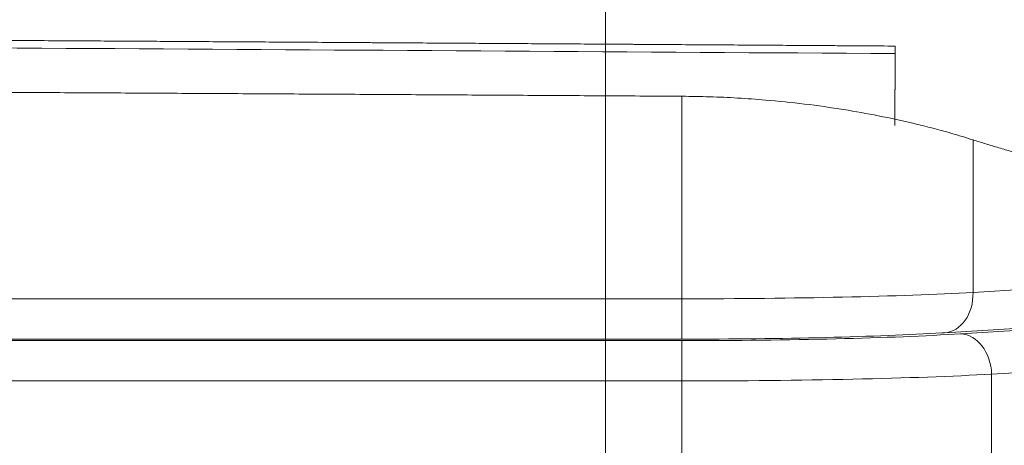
# Model space of a CAD drawing. Header units: millimetres. Extents: x -10 to 594, y 0 to 420.
# Tile 516 of 656: x 269.62 to 275.71, y 291.9 to 294.54. Entities that reach past the tile are written whole.
import ezdxf

# ---------------------------------------------------------------- set-up
doc = ezdxf.new("R2010")
doc.units = ezdxf.units.MM
doc.layers.add('1', color=7, linetype='Continuous', true_color=0xffffff)
doc.layers.add('2', color=7, linetype='Continuous', true_color=0xffffff)
doc.styles.add('Calibri', font='txt')
doc.dimstyles.get("Standard").update_dxf_attribs({"dimtxt": 0.18, "dimasz": 0.18, "dimexe": 0.18, "dimexo": 0.0625, "dimgap": 0.09, "dimtad": 0, "dimtih": 1, "dimtoh": 1, "dimdec": 4, "dimzin": 0, "dimdsep": 46, "dimtxsty": 'Standard', "dimcen": 0.09, "dimadec": 0, "dimazin": 0, "dimtfac": 1, "dimtdec": 4, "dimtofl": 0, "dimtmove": 0, "dimatfit": 3, "dimfxl": 0, "dimtolj": 1, "dimtzin": 0, "dimarcsym": 0})

# ---------------------------------------------------------------- blocks, each defined once
blk = doc.blocks.new('_U10')
at = {"layer": '1', "color": 18, "lineweight": 13}
for p, q in [((161.9663, 284.5429), (161.9663, 340.2667)), ((273.2421, 290.2404), (273.2421, 340.2667)), ((161.9663, 338.2667), (192.3081, 338.2667)), ((273.2421, 338.2667), (242.9002, 338.2667))]:
    blk.add_line(p, q, dxfattribs=at)
at = {"layer": '1', "color": 18}
for points in [[(161.9663, 338.2667), (165.4663, 339.2045), (165.4663, 337.3288)], [(273.2421, 338.2667), (269.7421, 337.3288), (269.7421, 339.2045)]]:
    blk.add_solid(points, dxfattribs=at)
at = {"layer": '1', "color": 18, "linetype": 'Continuous', "lineweight": 13, "char_height": 3.5, "attachment_point": 7, "line_spacing_factor": 1.399613, "style": 'Calibri'}
for s, insert in [('\\fCalibri|b0|i0;\\W1.0000;2.2', (193.9936, 335.2695)), ('\\fCalibri|b0|i0;\\W1.0000;LIFT POINT SPAN', (204.1442, 335.2695))]:
    blk.add_mtext(s, dxfattribs=dict(at, insert=insert))
blk = doc.blocks.new('_U11')
at = {"layer": '1', "color": 18, "lineweight": 13}
for p, q in [((273.2421, 290.2404), (273.2421, 340.274)), ((291.5297, 304.0841), (291.5297, 340.274)), ((273.2421, 338.274), (276.1594, 338.274)), ((291.5297, 338.274), (288.6124, 338.274))]:
    blk.add_line(p, q, dxfattribs=at)
at = {"layer": '1', "color": 18}
for points in [[(273.2421, 338.274), (276.7421, 339.2119), (276.7421, 337.3362)], [(291.5297, 338.274), (288.0297, 337.3362), (288.0297, 339.2119)]]:
    blk.add_solid(points, dxfattribs=at)
at = {"layer": '1', "color": 18, "linetype": 'Continuous', "lineweight": 13, "insert": (277.8449, 335.2769), "char_height": 3.5, "attachment_point": 7, "line_spacing_factor": 1.399613, "style": 'Calibri'}
blk.add_mtext('\\fCalibri|b0|i0;\\W1.0000;0.37', dxfattribs=at)

msp = doc.modelspace()

# ---------------------------------------------------------------- linework, layer by layer
at = {"layer": '1', "color": 155, "linetype": 'Continuous', "lineweight": 13}
for p, q in [((273.7155, 294.0652), (273.7155, 292.8116)), ((275.5157, 292.8509), (275.5157, 293.7954)), ((276.1539, 292.8908), (275.5157, 292.8509)), ((273.7155, 292.8116), (266.2392, 292.8116)), ((273.7155, 292.8116), (273.7155, 292.5616)), ((275.4391, 292.5949), (276.0453, 292.6327)), ((266.2392, 292.5527), (273.7155, 292.5527)), ((273.7155, 292.5527), (273.7155, 292.3031)), ((276.2368, 292.3831), (275.6306, 292.3452)), ((273.7155, 292.3031), (266.2392, 292.3031)), ((273.7155, 291.8377), (273.7155, 292.3031)), ((275.6306, 292.3452), (275.6306, 291.8378))]:
    msp.add_line(p, q, dxfattribs=at)
at = {"layer": '1', "color": 155, "linetype": 'Continuous', "lineweight": 18}
for p, q in [((275.3398, 292.6014), (275.8431, 292.6329)), ((266.2392, 292.5616), (273.7155, 292.5616))]:
    msp.add_line(p, q, dxfattribs=at)
at = {"layer": '1', "color": 155, "linetype": 'Continuous', "lineweight": 13}
for centre, major_axis, ratio, start_param, end_param in [((273.7155, 292.9217), (2.35, 0), 0.046832, 4.712389, 5.585054), ((275.3242, 292.8509), (-0.0156, 0.2495), 0.765428, 3.141601, 4.664619), ((273.7155, 292.6707), (2.25, 0), 0.052408, 4.712389, 5.585054), ((275.4391, 292.3452), (-0.0156, 0.2495), 0.765428, 4.664619, 6.201768), ((273.7155, 292.421), (2.5, 0), 0.047167, 4.712389, 5.585054)]:
    msp.add_ellipse(centre, major_axis=major_axis, ratio=ratio, start_param=start_param, end_param=end_param, dxfattribs=at)
at = {"layer": '1', "color": 155, "linetype": 'Continuous', "lineweight": 18}
for centre, major_axis, ratio, start_param, end_param in [((273.7155, 292.672), (2.1, 0), 0.052408, 4.712389, 5.585054), ((275.3242, 292.8509), (-0.0156, 0.2495), 0.765428, 3.060175, 3.141601)]:
    msp.add_ellipse(centre, major_axis=major_axis, ratio=ratio, start_param=start_param, end_param=end_param, dxfattribs=at)
for points, degree, knots in [([(284.8918, 314.6996), (284.3143, 314.6978), (280.7384, 314.6885), (275.6857, 314.6866), (269.1536, 314.6746), (261.3639, 314.6652), (253.0915, 314.642), (246.1409, 314.6117), (237.9303, 314.5795), (229.7195, 314.5181), (221.4076, 314.4494), (213.4743, 314.3988), (206.536, 314.2892), (201.6513, 314.1772), (197.9908, 314.0631), (195.2621, 313.9611), (192.5362, 313.8417), (189.8134, 313.7022), (187.0949, 313.54), (183.9554, 313.3169), (180.6096, 313.0311), (177.61, 312.7282), (174.9544, 312.4202), (172.6406, 312.1195), (170.6666, 311.8388), (168.9917, 311.5829), (167.3224, 311.3096), (165.66, 311.0183), (164.006, 310.7078), (162.3615, 310.378), (160.7268, 310.0281), (159.102, 309.6573), (157.4877, 309.2643), (155.8839, 308.8492), (154.2909, 308.4115), (152.8716, 307.9981), (151.614, 307.6126), (150.3621, 307.2127), (149.1175, 306.7949), (148.0877, 306.4366), (147.0058, 306.0477), (145.7785, 305.5922), (144.6577, 305.1621), (143.7468, 304.8002), (142.6362, 304.3454), (141.4304, 303.8373), (140.2293, 303.317), (138.9366, 302.739), (137.454, 302.0526), (135.9818, 301.3471), (134.3901, 300.5595), (132.5222, 299.6033), (130.802, 298.6878), (129.0623, 297.7303), (127.4732, 296.8271), (126.1482, 296.0549), (124.9458, 295.3437), (123.9094, 294.7043), (123.1824, 294.2568), (122.5998, 293.8953), (122.1647, 293.628)], 5, [0, 0, 0, 0, 0, 0, 0.017123, 0.106016, 0.1498, 0.19366, 0.230941, 0.262374, 0.312083, 0.393224, 0.437084, 0.477381, 0.497668, 0.517949, 0.53822, 0.545796, 0.558481, 0.578734, 0.598982, 0.619229, 0.639484, 0.658521, 0.668666, 0.67882, 0.688984, 0.699148, 0.70929, 0.719412, 0.729515, 0.739601, 0.749672, 0.759731, 0.769781, 0.779824, 0.789864, 0.799904, 0.80479, 0.809948, 0.820001, 0.830063, 0.833388, 0.840139, 0.850232, 0.857006, 0.860343, 0.870475, 0.880628, 0.8908, 0.900968, 0.911128, 0.921284, 0.935963, 0.956263, 0.961862, 0.973229, 0.97849, 0.983981, 1, 1, 1, 1, 1, 1]), ([(284.5775, 314.5804), (284.0629, 314.5788), (280.55, 314.5691), (275.5603, 314.5658), (269.0914, 314.5523), (261.365, 314.541), (253.093, 314.5156), (246.1426, 314.4835), (237.9324, 314.4492), (229.7221, 314.3857), (221.4104, 314.3149), (213.4798, 314.2623), (206.5459, 314.151), (201.6653, 314.0378), (198.0087, 313.9228), (195.2838, 313.8203), (192.5623, 313.7003), (189.8445, 313.5604), (187.1323, 313.3978), (184.0013, 313.1746), (180.6656, 312.8888), (177.6764, 312.5861), (175.0308, 312.2785), (172.7261, 311.9784), (170.7602, 311.6983), (169.0929, 311.4432), (167.4314, 311.1707), (165.7771, 310.8804), (164.1317, 310.5711), (162.4961, 310.2426), (160.8704, 309.8941), (159.2551, 309.525), (157.6503, 309.1339), (156.0563, 308.7209), (154.4731, 308.2854), (153.0632, 307.8743), (151.8138, 307.491), (150.5694, 307.0931), (149.3323, 306.6775), (148.3094, 306.3213), (147.2341, 305.9344), (146.0135, 305.481), (144.899, 305.053), (143.9937, 304.693), (142.8887, 304.2402), (141.6886, 303.7341), (140.4932, 303.2159), (139.2067, 302.6402), (137.7303, 301.9562), (136.264, 301.2531), (134.678, 300.4677), (132.8161, 299.514), (131.1016, 298.6009), (129.3667, 297.6455), (127.7818, 296.7441), (126.4595, 295.973), (125.26, 295.2631), (124.2258, 294.6247), (123.5002, 294.1777), (122.9184, 293.8166), (122.4836, 293.5492)], 5, [0, 0, 0, 0, 0, 0, 0.015283, 0.104343, 0.148209, 0.192151, 0.229502, 0.260994, 0.310796, 0.392089, 0.436031, 0.476403, 0.496728, 0.517047, 0.537355, 0.544946, 0.557655, 0.577946, 0.598232, 0.618517, 0.638809, 0.657882, 0.668046, 0.678219, 0.688402, 0.698585, 0.708746, 0.718887, 0.729009, 0.739114, 0.749204, 0.759282, 0.76935, 0.779412, 0.78947, 0.799529, 0.804424, 0.809593, 0.819664, 0.829745, 0.833077, 0.83984, 0.849951, 0.856739, 0.860082, 0.870232, 0.880405, 0.890596, 0.900782, 0.910962, 0.921136, 0.935843, 0.956181, 0.961791, 0.973179, 0.97845, 0.983951, 1, 1, 1, 1, 1, 1]), ([(265.3816, 294.435), (266.6826, 294.4277), (269.9004, 294.4092), (273.1183, 294.3884), (275.0351, 294.3759)], 3, [0, 0, 0, 0, 0.404321, 1, 1, 1, 1]), ([(275.5157, 293.7954), (275.4935, 293.8024), (275.4507, 293.8158), (275.3849, 293.8351), (275.3218, 293.8528), (275.2616, 293.8688), (275.2051, 293.8832), (275.0987, 293.9092), (274.9396, 293.9438), (274.7122, 293.9848), (274.4781, 294.018), (274.257, 294.041), (274.0605, 294.0549), (273.8879, 294.0629), (273.7728, 294.0645), (273.7155, 294.0652)], 3, [0, 0, 0, 0, 0.05029, 0.097099, 0.140427, 0.180274, 0.216639, 0.249525, 0.380647, 0.499699, 0.627119, 0.748607, 0.833286, 0.917066, 1, 1, 1, 1])]:
    msp.add_open_spline(points, degree=degree, knots=knots, dxfattribs=at)
at = {"layer": '1', "color": 155, "linetype": 'Continuous', "lineweight": 13}
for points, knots in [([(265.3816, 294.4351), (265.3841, 294.4351), (265.5103, 294.4344), (265.7602, 294.433), (266.1312, 294.4309), (266.5022, 294.4287), (266.8732, 294.4266), (267.2442, 294.4245), (267.6152, 294.4223), (267.9862, 294.4201), (268.3572, 294.4179), (268.7282, 294.4157), (269.0992, 294.4135), (269.4702, 294.4112), (269.8412, 294.409), (270.2122, 294.4067), (270.5832, 294.4045), (270.9542, 294.4022), (271.3251, 294.3999), (271.6961, 294.3975), (272.0671, 294.3952), (272.4381, 294.3928), (272.8091, 294.3905), (273.1801, 294.3881), (273.5511, 294.3857), (273.9221, 294.3833), (274.2931, 294.3808), (274.6641, 294.3784), (274.9114, 294.3768), (275.0351, 294.3759)], [0, 0, 0, 0, 0.000793, 0.039225, 0.077656, 0.116087, 0.154519, 0.19295, 0.231381, 0.269812, 0.308244, 0.346675, 0.385106, 0.423537, 0.461968, 0.500399, 0.53883, 0.577261, 0.615692, 0.654122, 0.692553, 0.730984, 0.769415, 0.807846, 0.846276, 0.884707, 0.923138, 0.961569, 1, 1, 1, 1]), ([(275.0351, 294.3759), (275.0351, 294.3746), (275.035, 294.372), (275.035, 294.3681), (275.035, 294.3642), (275.035, 294.3603), (275.0349, 294.3564), (275.0349, 294.3526), (275.0349, 294.3487), (275.0348, 294.3449), (275.0348, 294.3411), (275.0348, 294.3373), (275.0348, 294.3335), (275.0347, 294.3297), (275.0347, 294.3259), (275.0347, 294.3221), (275.0347, 294.3184), (275.0346, 294.3146), (275.0346, 294.3109), (275.0346, 294.3072), (275.0346, 294.3034), (275.0345, 294.2997), (275.0345, 294.2961), (275.0345, 294.2924), (275.0345, 294.2887), (275.0344, 294.2851), (275.0344, 294.2814), (275.0344, 294.2778), (275.0344, 294.2742), (275.0343, 294.2706), (275.0343, 294.267), (275.0343, 294.2634), (275.0343, 294.2598), (275.0342, 294.2562), (275.0342, 294.2527), (275.0342, 294.2492), (275.0342, 294.2456), (275.0341, 294.2421), (275.0341, 294.2386), (275.0341, 294.2351), (275.0341, 294.2316), (275.034, 294.2282), (275.034, 294.2247), (275.034, 294.2213), (275.034, 294.2178), (275.0339, 294.2144), (275.0339, 294.211), (275.0339, 294.2076), (275.0339, 294.2042), (275.0338, 294.2009), (275.0338, 294.1975), (275.0338, 294.1942), (275.0338, 294.1908), (275.0337, 294.1875), (275.0337, 294.1842), (275.0337, 294.1809), (275.0337, 294.1776), (275.0336, 294.1743), (275.0336, 294.171), (275.0336, 294.1678), (275.0336, 294.1645), (275.0335, 294.1613), (275.0335, 294.1581), (275.0335, 294.1549), (275.0335, 294.1517), (275.0335, 294.1485), (275.0334, 294.1453), (275.0334, 294.1422), (275.0334, 294.139), (275.0334, 294.1359), (275.0333, 294.1328), (275.0333, 294.1296), (275.0333, 294.1265), (275.0333, 294.1234), (275.0332, 294.1204), (275.0332, 294.1173), (275.0332, 294.1142), (275.0332, 294.1112), (275.0332, 294.1082), (275.0331, 294.1052), (275.0331, 294.1021), (275.0331, 294.0992), (275.0331, 294.0962), (275.033, 294.0932), (275.033, 294.0902), (275.033, 294.0873), (275.033, 294.0844), (275.033, 294.0814), (275.0329, 294.0785), (275.0329, 294.0756), (275.0329, 294.0727), (275.0329, 294.0698), (275.0328, 294.067), (275.0328, 294.0641), (275.0328, 294.0613), (275.0328, 294.0585), (275.0328, 294.0556), (275.0327, 294.0528), (275.0327, 294.05), (275.0327, 294.0473), (275.0327, 294.0445), (275.0327, 294.0417), (275.0326, 294.039), (275.0326, 294.0362), (275.0326, 294.0335), (275.0326, 294.0308), (275.0326, 294.0281), (275.0325, 294.0254), (275.0325, 294.0227), (275.0325, 294.0201), (275.0325, 294.0174), (275.0325, 294.0148), (275.0324, 294.0122), (275.0324, 294.0096), (275.0324, 294.0069), (275.0324, 294.0044), (275.0324, 294.0018), (275.0323, 293.9992), (275.0323, 293.9967), (275.0323, 293.9941), (275.0323, 293.9916), (275.0323, 293.9891), (275.0322, 293.9865), (275.0322, 293.9841), (275.0322, 293.9816), (275.0322, 293.9791), (275.0322, 293.9766), (275.0321, 293.9742), (275.0321, 293.9717), (275.0321, 293.9693), (275.0321, 293.9669), (275.0321, 293.9645), (275.0321, 293.9621), (275.032, 293.9597), (275.032, 293.9574), (275.032, 293.955), (275.032, 293.9527), (275.032, 293.9504), (275.032, 293.948), (275.0319, 293.9457), (275.0319, 293.9434), (275.0319, 293.9412), (275.0319, 293.9389), (275.0319, 293.9366), (275.0319, 293.9344), (275.0318, 293.9322), (275.0318, 293.9299), (275.0318, 293.9277), (275.0318, 293.9255), (275.0318, 293.9234), (275.0318, 293.9212), (275.0317, 293.919), (275.0317, 293.9169), (275.0317, 293.9147), (275.0317, 293.9126), (275.0317, 293.9105), (275.0317, 293.9084), (275.0316, 293.9063), (275.0316, 293.9042), (275.0316, 293.9022), (275.0316, 293.9001), (275.0316, 293.8981), (275.0316, 293.8961), (275.0316, 293.894), (275.0315, 293.892), (275.0315, 293.89), (275.0315, 293.8881), (275.0315, 293.8862), (275.0315, 293.8849), (275.0315, 293.8844)], [0, 0, 0, 0, 0.005992, 0.011984, 0.017976, 0.023968, 0.02996, 0.035952, 0.041944, 0.047936, 0.053929, 0.059921, 0.065913, 0.071906, 0.077898, 0.083891, 0.089883, 0.095876, 0.101869, 0.107861, 0.113854, 0.119847, 0.125839, 0.131832, 0.137825, 0.143818, 0.14981, 0.155803, 0.161796, 0.167789, 0.173782, 0.179774, 0.185767, 0.19176, 0.197753, 0.203745, 0.209738, 0.215731, 0.221724, 0.227716, 0.233709, 0.239702, 0.245694, 0.251687, 0.257679, 0.263672, 0.269664, 0.275657, 0.281649, 0.287641, 0.293634, 0.299626, 0.305618, 0.31161, 0.317602, 0.323594, 0.329586, 0.335578, 0.34157, 0.347562, 0.353554, 0.359546, 0.365538, 0.37153, 0.377521, 0.383513, 0.389505, 0.395497, 0.401488, 0.40748, 0.413472, 0.419464, 0.425455, 0.431447, 0.437439, 0.443431, 0.449422, 0.455414, 0.461406, 0.467398, 0.47339, 0.479381, 0.485373, 0.491365, 0.497357, 0.503349, 0.509341, 0.515333, 0.521325, 0.527317, 0.533309, 0.539301, 0.545293, 0.551285, 0.557277, 0.563269, 0.569262, 0.575254, 0.581246, 0.587238, 0.593231, 0.599223, 0.605215, 0.611207, 0.6172, 0.623192, 0.629185, 0.635177, 0.641169, 0.647162, 0.653154, 0.659147, 0.665139, 0.671131, 0.677124, 0.683116, 0.689109, 0.695101, 0.701094, 0.707086, 0.713079, 0.719071, 0.725064, 0.731056, 0.737048, 0.743041, 0.749033, 0.755026, 0.761018, 0.767011, 0.773003, 0.778995, 0.784988, 0.79098, 0.796972, 0.802965, 0.808957, 0.814949, 0.820941, 0.826933, 0.832925, 0.838918, 0.84491, 0.850902, 0.856894, 0.862886, 0.868878, 0.87487, 0.880862, 0.886854, 0.892846, 0.898838, 0.90483, 0.910822, 0.916814, 0.922805, 0.928797, 0.934789, 0.940781, 0.946773, 0.952765, 0.958757, 0.964749, 0.970741, 0.976732, 0.982724, 0.988716, 0.994708, 1, 1, 1, 1])]:
    msp.add_open_spline(points, degree=3, knots=knots, dxfattribs=at)
at = {"layer": '1', "color": 155, "linetype": 'Continuous', "lineweight": 18}
for points, degree in [([(265.3815, 294.3881), (268.5993, 294.37), (271.817, 294.3504), (275.0348, 294.329)], 3), ([(275.0351, 294.3759), (275.0348, 294.329)], 1), ([(275.0348, 294.329), (275.0335, 294.156), (275.0325, 294.0167), (275.0317, 293.9119)], 3), ([(273.7155, 294.0652), (270.0014, 294.0876), (266.2392, 294.107)], 2), ([(276.1539, 293.6207), (275.8328, 293.6939), (275.5157, 293.7954)], 2)]:
    msp.add_open_spline(points, degree=degree, dxfattribs=at)
at = {"layer": '2', "color": 155, "linetype": 'Continuous', "lineweight": 13}
for p, q in [((273.7155, 294.0652), (273.7155, 292.8116)), ((275.5157, 292.8509), (275.5157, 293.7954)), ((276.1539, 292.8908), (275.5157, 292.8509)), ((273.7155, 292.8116), (266.2392, 292.8116)), ((273.7155, 292.8116), (273.7155, 292.5616))]:
    msp.add_line(p, q, dxfattribs=at)
at = {"layer": '2', "color": 155, "linetype": 'Continuous', "lineweight": 18}
for p, q in [((275.3398, 292.6014), (275.8431, 292.6329)), ((266.2392, 292.5616), (273.7155, 292.5616))]:
    msp.add_line(p, q, dxfattribs=at)
at = {"layer": '2', "color": 155, "linetype": 'Continuous', "lineweight": 13}
for centre, major_axis, ratio, start_param, end_param in [((273.7155, 292.9217), (2.35, 0), 0.046832, 4.712389, 5.585054), ((275.3242, 292.8509), (-0.0156, 0.2495), 0.765428, 3.141601, 4.664619)]:
    msp.add_ellipse(centre, major_axis=major_axis, ratio=ratio, start_param=start_param, end_param=end_param, dxfattribs=at)
at = {"layer": '2', "color": 155, "linetype": 'Continuous', "lineweight": 18}
for centre, major_axis, ratio, start_param, end_param in [((273.7155, 292.672), (2.1, 0), 0.052408, 4.712389, 5.585054), ((275.3242, 292.8509), (-0.0156, 0.2495), 0.765428, 3.060175, 3.141601)]:
    msp.add_ellipse(centre, major_axis=major_axis, ratio=ratio, start_param=start_param, end_param=end_param, dxfattribs=at)
for points in [[(273.7155, 294.0652), (270.0014, 294.0876), (266.2392, 294.107)], [(276.1539, 293.6207), (275.8328, 293.6939), (275.5157, 293.7954)]]:
    msp.add_open_spline(points, degree=2, dxfattribs=at)
msp.add_open_spline([(275.5157, 293.7954), (275.4935, 293.8024), (275.4507, 293.8158), (275.3849, 293.8351), (275.3218, 293.8528), (275.2616, 293.8688), (275.2051, 293.8832), (275.0987, 293.9092), (274.9396, 293.9438), (274.7122, 293.9848), (274.4781, 294.018), (274.257, 294.041), (274.0605, 294.0549), (273.8879, 294.0629), (273.7728, 294.0645), (273.7155, 294.0652)], degree=3, knots=[0, 0, 0, 0, 0.05029, 0.097099, 0.140427, 0.180274, 0.216639, 0.249525, 0.380647, 0.499699, 0.627119, 0.748607, 0.833286, 0.917066, 1, 1, 1, 1], dxfattribs=at)

# ---------------------------------------------------------------- dimensions: what is measured, and where the dimension line sits
at = {"layer": '1', "color": 18, "linetype": 'Continuous', "lineweight": 13}
dim = msp.add_linear_dim(base=(161.9663, 338.2667), p1=(273.2421, 288.7404), p2=(161.9663, 283.0429), text=' <> \\fCalibri|b0|i0;\\C18;{\\H1.00x;\\fCalibri|b0|i0;LIFT POINT SPAN\\fCalibri|b0|i0;}\\C18;', dimstyle='Standard', override={"dimtxt": 3.5, "dimasz": 3.5, "dimexe": 2, "dimexo": 0, "dimgap": 1.5, "dimtih": 0, "dimtoh": 0, "dimdec": 1, "dimlfac": 0.02, "dimdsep": 46, "dimlunit": 2, "dimtxsty": 'Calibri', "dimsah": 1, "dimse1": 0, "dimse2": 0, "dimsd1": 0, "dimsd2": 0, "dimclrd": 18, "dimclre": 18, "dimclrt": 18, "dimtol": 0, "dimtm": -0.1, "dimtfac": 1, "dimtdec": 2, "dimtofl": 1, "dimtmove": 0, "dimlwd": 13, "dimlwe": 13}, dxfattribs=at)
dim.commit()
dim.dimension.update_dxf_attribs({"geometry": '_U10', "text_midpoint": (217.6042, 338.2667), "dimtype": 160})
dim = msp.add_linear_dim(base=(273.2421, 338.274), p1=(291.5297, 304.0841), p2=(273.2421, 288.7404), dimstyle='Standard', override={"dimtxt": 3.5, "dimasz": 3.5, "dimexe": 2, "dimexo": 0, "dimgap": 1.5, "dimtih": 0, "dimtoh": 0, "dimdec": 2, "dimlfac": 0.02, "dimdsep": 46, "dimlunit": 2, "dimtxsty": 'Calibri', "dimsah": 1, "dimse1": 0, "dimse2": 0, "dimsd1": 0, "dimsd2": 0, "dimclrd": 18, "dimclre": 18, "dimclrt": 18, "dimtol": 0, "dimtm": -0.1, "dimtfac": 1, "dimtdec": 2, "dimtofl": 1, "dimtmove": 0, "dimlwd": 13, "dimlwe": 13}, dxfattribs=at)
dim.commit()
dim.dimension.update_dxf_attribs({"geometry": '_U11', "text_midpoint": (282.3859, 338.274), "dimtype": 160})

doc.saveas('drawing.dxf')
